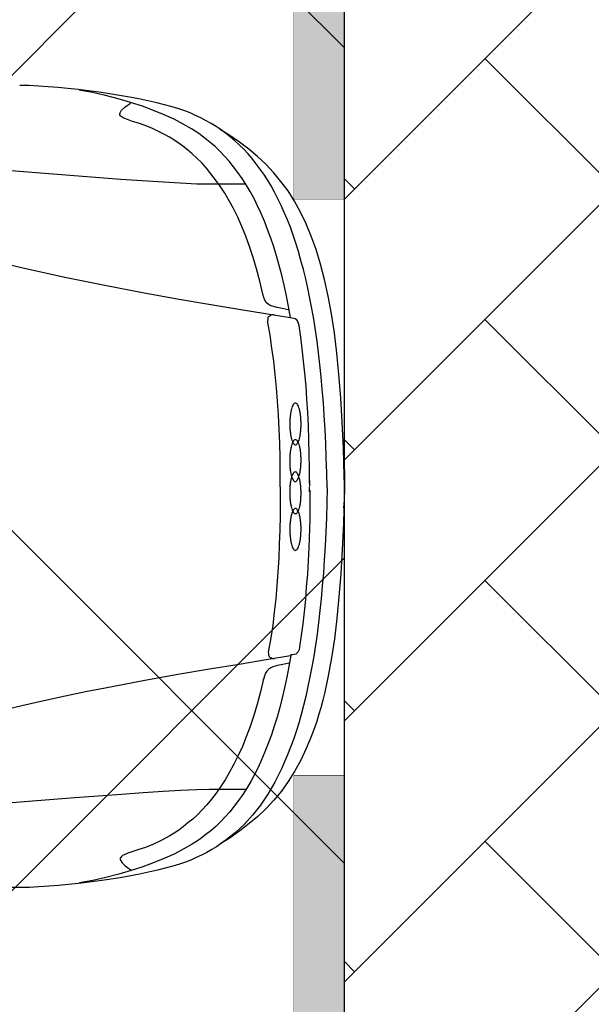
# Model space of a CAD drawing. Header units: millimetres. Extents: x 747415 to 1601423, y -236173 to 551995.
# Tile 375 of 549: x 1086804 to 1088044, y 218567 to 220702. Entities that reach past the tile are written whole.
import ezdxf

# ---------------------------------------------------------------- set-up
doc = ezdxf.new("R2010")
doc.units = ezdxf.units.MM
doc.header["$LTSCALE"] = 100
doc.header["$MEASUREMENT"] = 0
doc.linetypes.add('DASHED2', pattern=[9.525, 6.35, -3.175])
doc.layers.get('0').update_dxf_attribs({"linetype": 'CONTINUOUS', "lineweight": 0})
for name, color, linetype in [('T--A9041_VERHARDING_Parkeren', 9, 'CONTINUOUS'), ('T--L9041_VERHARDING_Wegen', 7, 'CONTINUOUS'), ('T--L9082_INRICHTING_SPECIFIEK_Auto', 8, 'CONTINUOUS')]:
    doc.layers.add(name, color=color, linetype=linetype)
for name, color, linetype, lineweight in [('T--A9041_VERHARDING_Wegen', 21, 'CONTINUOUS', 0), ('T--A9042_BEPLANTING', 90, 'CONTINUOUS', 0), ('T--L9067_BEHEERVOORZIENING_Belijning', 7, 'DASHED2', 0)]:
    doc.layers.add(name, color=color, linetype=linetype, lineweight=lineweight)
doc.layers.add('T--A9072_BELIJNING', color=7, linetype='CONTINUOUS', lineweight=0, true_color=0xffffff)

# ---------------------------------------------------------------- blocks, each defined once
blk = doc.blocks.new('auto17')
for p, q in [((703.6, 867.6), (1533.8, 867.6)), ((115.7, 361.8), (115.3, 362.7)), ((75.7, 9.3), (75.7, -1.4)), ((75.7, -15.2), (75.7, -2.9))]:
    blk.add_line(p, q)
for points in [[(37.6, 1), (38.1, 33.9), (39, 66.2), (40.5, 97.1), (41.9, 127.5), (43.8, 156.8), (45.7, 185.8), (48.1, 213.7), (50.5, 241.2), (53.3, 267.1), (56.2, 293.1), (59.5, 318.1), (62.9, 342.1), (66.7, 365.7), (70.5, 388.7), (74.8, 410.8), (79.1, 431.8), (83.8, 452.9), (88.6, 472.5), (93.8, 492.1), (99.1, 510.7), (104.8, 528.9), (110.5, 546.5), (116.7, 563.2), (123.3, 579.4), (136.7, 610.3), (151, 638.7), (166.2, 664.7), (182.4, 688.7), (199.6, 710.3), (217.7, 730.4), (226.7, 739.2), (236.7, 748), (246.2, 756.3), (256.3, 764.2), (266.7, 771.5), (277.2, 778.9), (287.7, 785.2), (298.6, 791.6), (310.1, 797), (321.5, 802.4), (333, 807.8), (344.9, 812.2), (357.7, 816.6), (372.5, 821), (388.7, 825.4), (405.8, 829.8), (424.9, 834.2), (444.4, 838.2), (486.3, 846), (531.1, 852.9), (576.9, 858.3)], [(116.2, 364.2), (120.5, 388.2), (124.8, 411.7), (130, 434.3), (135.2, 456.3), (140.5, 477.4), (146.2, 498), (152.4, 517.6), (158.6, 536.7), (165.7, 555.3), (172.4, 573), (179.6, 590.2), (187.2, 606.8), (195.3, 622.5), (203.4, 637.7), (211.9, 651.9), (220.5, 665.6), (229.6, 678.9), (239.1, 691.1), (248.6, 703.4), (258.6, 714.2), (268.6, 725), (279.1, 734.8), (290.1, 744.1), (301, 752.4), (314.4, 763.2), (330.1, 773.5), (348.2, 783.8), (368.2, 794.1), (389.6, 803.9), (413, 813.2), (437.3, 822.5), (463, 830.8), (489.6, 838.7), (517.3, 845.5), (545.9, 851.9), (574.4, 857.3)], [(576.9, 858.3), (598.7, 860.7), (620.2, 862.7), (641.6, 864.7), (662.6, 866.1), (683, 867.1), (703.1, 867.6)], [(121, 381.3), (133.4, 383.8), (145.3, 385.8), (155.7, 388.7), (160, 391.2), (164.3, 394.1), (168.1, 398), (171.5, 402.4), (173.8, 408.8), (175.8, 416.6), (175.8, 415.2), (182.4, 443.1), (189.6, 469.6), (196.7, 494.6), (204.8, 518.6), (212.9, 540.6), (221.5, 561.7), (230.5, 581.3), (239.6, 600), (249.1, 617.1), (258.6, 633.8), (268.6, 649), (278.6, 662.7), (288.6, 675.9), (298.6, 688.2), (308.7, 699), (319.1, 709.8), (329.1, 719.1), (339.6, 727.4), (349.6, 735.7), (359.6, 743.1), (369.2, 749.5), (378.7, 755.3), (388.2, 760.7), (397.7, 765.6), (415.4, 774), (431.5, 780.3), (445.9, 785.2), (458.7, 789.6), (469.7, 793.1), (477.8, 796.5), (481.1, 798), (483.5, 799.9), (484.9, 801.9), (486.3, 803.9), (486.3, 805.8), (485.8, 808.3), (482.5, 813.7), (475.4, 820.5), (463.5, 829.3)], [(1.9, -49.5), (0.9, -44.6), (0, -32.3), (0, -16.2), (0, 0), (0, 12.2), (0.4, 17.7), (2.4, 77.9), (4.7, 134.3), (8.1, 187.2), (11.9, 237.2), (16.2, 284.3), (21.9, 327.9), (28.1, 369.6), (35.2, 408.3), (42.8, 444.1), (47.1, 461.3), (51.4, 477.9), (56.2, 493.6), (61, 509.3), (66.2, 524.5), (71.4, 538.7), (82.9, 566.1), (94.8, 591.6), (108.1, 615.6), (121.9, 637.7), (136.7, 658.3), (152.9, 677.9), (170, 696), (187.7, 713.2), (206.7, 728.9), (226.7, 744.6), (247.7, 759.3), (270.1, 773)], [(1246.1, 724), (1240.8, 724.5), (1227, 724), (1205.1, 722.5), (1178.9, 720.5), (1146.1, 718.1), (1107, 715.2), (1019.8, 707.8), (917.9, 699.5), (807.4, 690.1), (695, 680.8), (584.9, 672), (483.5, 664.7), (436.3, 661.2), (393.4, 658.3), (355.3, 656.3), (321, 654.8), (293.4, 653.9), (272.5, 653.9), (213.9, 653.9)], [(1140.8, 591.1), (1079.4, 572.5), (1019.8, 555.3), (962.7, 539.2), (906.4, 524), (852.1, 509.8), (800.2, 496.6), (748.8, 484.3), (699.7, 472.5), (652.1, 462.2), (605.9, 451.9), (561.6, 442.6), (519.2, 434.3), (436.8, 418.6), (361.5, 404.9), (292.9, 393.6), (228.1, 382.8), (169.5, 373), (117.2, 364.2)], [(74.8, 5.9), (75.3, 69.6), (77.1, 130.4), (80.5, 187.8), (82.9, 215.7), (84.8, 243.1), (87.6, 269.6), (90.5, 295.6), (93.8, 321.1), (97.6, 345.6), (97.6, 345.6), (97.6, 346.6), (97.6, 347), (98.6, 351.4), (100, 354.4), (101, 356.8), (102.4, 358.8), (103.8, 360.3), (105.7, 361.3), (109.1, 362.2), (112.9, 362.7), (117.2, 363.7)], [(139.1, -1.4), (139.1, 30.4), (139.6, 61.8), (140.5, 92.6), (141.5, 123), (142.4, 153.4), (144.3, 183.3), (146.7, 212.7), (149.1, 241.7), (152.4, 270.1), (155.7, 298.5), (160, 326), (164.8, 353.4), (165.3, 356.8), (164.8, 359.8), (164.8, 362.7), (164.3, 365.2), (163.4, 366.7), (162.4, 367.6), (160.5, 368.6), (158.6, 369.6), (155.3, 370.6), (151.5, 371.1)], [(1.4, 44.6), (0, 27), (0, -6.8), (0.4, -25), (2.4, -85.3), (4.7, -141.6), (8.1, -194.1), (11.9, -244.6), (16.6, -291.1), (21.9, -334.8), (28.1, -376.4), (35.2, -414.7), (43.3, -450.4), (51.9, -484.3), (61.4, -515.6), (71.9, -544.5), (83.3, -571.5), (95.3, -597), (108.6, -620.5), (122.4, -642.6), (137.7, -663.1), (153.8, -682.3), (170.5, -700.4), (188.6, -717.1), (207.7, -733.3), (227.7, -748.4), (248.6, -763.2), (271, -776.9)], [(37.6, 1), (38.1, -31.8), (39.5, -64.2), (40.5, -95.1), (41.9, -125.4), (43.8, -155.4), (45.7, -183.8), (48.1, -212.2), (50.5, -239.7), (53.3, -266.1), (56.2, -291.6), (59.5, -317.1), (62.9, -341.1), (66.7, -364.7), (70.5, -387.7), (74.8, -409.7), (79.1, -431.8), (83.8, -452.4), (89.1, -472.5), (94.3, -492.1), (99.5, -511.2), (105.2, -529.3), (111, -547), (117.2, -564.2), (123.8, -580.3), (130.5, -596), (137.2, -611.2), (144.3, -625.9), (151.5, -640.1), (159.1, -653.4), (167.2, -666.6), (174.8, -678.9), (183.4, -690.6), (192, -701.9), (200.5, -713.2), (209.6, -723.5), (218.6, -733.3), (228.1, -742.6), (237.7, -751.4), (247.7, -759.7), (257.7, -767.6), (267.7, -775.4), (278.6, -782.3), (289.1, -789.1), (300.1, -795), (311.5, -800.9), (322.9, -806.3), (334.4, -811.7), (346.3, -816.1), (359.1, -820.5), (373.9, -824.9), (390.1, -829.3), (407.3, -833.7), (426.3, -838.2), (445.9, -842.1), (466.3, -846), (487.8, -849.9), (509.7, -853.3), (532, -856.8), (554.9, -859.7), (577.8, -862.7)], [(75.7, -8.8), (75.7, -41.2), (76.2, -72.5), (77.1, -102.9), (78.1, -133.3), (79.5, -162.7), (81.4, -191.6), (83.3, -219.6), (85.7, -247.5), (88.6, -274), (91.4, -300.5), (94.8, -325.9), (98.6, -351), (99.5, -355.3), (101, -358.8), (101.9, -361.2), (103.4, -363.2), (104.8, -364.2), (106.7, -365.1), (110, -366.1), (113.8, -366.6), (118.1, -367.6)], [(139.1, -1.4), (139.1, -33.3), (139.6, -64.7), (140.5, -95.6), (141.5, -126.5), (143.4, -156.8), (145.3, -186.7), (147.6, -216.2), (150, -245.1), (153.4, -274), (157.2, -301.9), (161.5, -329.9), (166.2, -357.3), (166.2, -360.7), (165.7, -363.7), (165.7, -366.6), (165.3, -369.1), (164.3, -370.5), (163.4, -371.5), (161.5, -372.5), (159.6, -373.5), (156.2, -374.5), (152.4, -375)], [(117.2, -368.1), (121.5, -392.1), (125.8, -415.6), (131, -438.2), (136.2, -460.2), (141.5, -481.3), (147.2, -501.9), (153.4, -521.5), (160, -540.6), (166.7, -559.3), (173.4, -576.9), (181, -594.1), (188.6, -610.7), (196.2, -626.4), (204.8, -641.6), (212.9, -655.8), (222, -669.5), (231, -682.8), (240.5, -695), (250.1, -707.3), (260.1, -718.1), (270.1, -728.9), (280.6, -738.7), (291.5, -748), (302.5, -756.3), (315.8, -767.1), (331.5, -777.4), (349.6, -787.7), (369.2, -798), (391.1, -807.8), (413.9, -817.1), (438.2, -826.4), (464, -834.7), (491.1, -842.6), (518.2, -849.4), (546.8, -855.8), (575.4, -861.2)], [(1142.3, -595.5), (1080.8, -576.9), (1021.2, -559.7), (964.1, -543.6), (907.9, -527.9), (853.6, -513.7), (801.2, -500.9), (700.2, -476.4), (606.8, -455.8), (520.1, -438.2), (438.2, -422.5), (362.9, -408.8), (293.9, -397.5), (229.1, -386.7), (171, -376.9), (118.1, -368.1)], [(121.9, -385.2), (134.8, -387.7), (146.2, -389.7), (156.7, -392.6), (161.5, -394.6), (165.7, -397.5), (169.5, -400.9), (172.4, -405.8), (174.8, -411.7), (176.7, -419.1), (183.4, -447), (190.5, -474), (197.7, -498.5), (205.8, -522.5), (213.9, -545), (222.4, -565.6), (231.5, -585.7), (240.5, -604.3), (250.1, -621.5), (259.6, -637.7), (269.6, -652.9), (279.6, -667.1), (289.6, -679.8), (299.6, -692.1), (309.6, -703.4), (320.1, -713.7), (330.1, -723), (340.6, -731.8), (350.6, -739.6), (360.6, -747), (370.1, -753.4), (379.6, -759.3), (389.1, -764.6), (398.7, -769.5), (416.3, -777.9), (432.5, -784.2), (446.8, -789.6), (459.7, -793.5), (470.6, -797.5), (478.7, -800.4), (482, -802.4), (484.4, -803.8), (485.8, -805.8), (487.3, -807.8), (487.3, -809.7), (486.8, -812.2), (483.5, -817.6), (476.3, -824.4), (464.4, -833.2)], [(1247.5, -727.9), (1230.8, -727.9), (1182.7, -724.9), (1108.4, -719.1), (1021.2, -711.7), (919.3, -703.4), (808.8, -694), (695.9, -684.7), (586.3, -675.9), (484.9, -668.5), (392.5, -662.2), (320.1, -658.3), (273.4, -657.8), (214.8, -657.8)], [(577.8, -862.7), (599.7, -865.1), (621.1, -867.1), (642.6, -868.5), (663.5, -870), (684, -871), (704, -871.5)]]:
    blk.add_lwpolyline(points)
for points in [[(106.2, 45.7, 0.160669), (108.6, 46.6, 0.089762), (110.9, 49.1, 0.048317), (113, 53.3, 0.029972), (114.8, 59, 0.021217), (116.4, 65.8, 0.016703), (117.5, 73.7, 0.014363), (118.3, 82.2, 0.013351), (118.5, 91, 0.013351), (118.3, 99.9, 0.014363), (117.6, 108.4, 0.016703), (116.5, 116.3, 0.021217), (115, 123.1, 0.029972), (113.2, 128.8, 0.048317), (111.1, 133, 0.089762), (108.8, 135.6, 0.160669), (106.5, 136.5, 0.160669), (104.1, 135.6, 0.089762), (101.8, 133, 0.048317), (99.7, 128.8, 0.029972), (97.8, 123.2, 0.021217), (96.3, 116.3, 0.016703), (95.1, 108.5, 0.014363), (94.4, 100, 0.013351), (94.1, 91.1, 0.013351), (94.3, 82.3, 0.014363), (95, 73.8, 0.016703), (96.1, 65.9, 0.021217), (97.6, 59, 0.029972), (99.4, 53.4, 0.048317), (101.5, 49.2, 0.089762), (103.8, 46.6, 0.160669)], [(106.7, -33.6, 0.159094), (109.2, -32.7, 0.089825), (111.5, -30.1, 0.048671), (113.6, -25.9, 0.03028), (115.4, -20.3, 0.021465), (116.9, -13.4, 0.01691), (118, -5.5, 0.014547), (118.6, 3, 0.013523), (118.8, 11.8, 0.013523), (118.5, 20.7, 0.014547), (117.8, 29.2, 0.01691), (116.6, 37, 0.021465), (115, 43.9, 0.03028), (113.1, 49.5, 0.048671), (110.9, 53.7, 0.089825), (108.6, 56.3, 0.159094), (106.2, 57.1, 0.159094), (103.8, 56.3, 0.089825), (101.5, 53.7, 0.048671), (99.4, 49.5, 0.03028), (97.5, 43.8, 0.021465), (96, 36.9, 0.01691), (94.9, 29.1, 0.014547), (94.3, 20.5, 0.013523), (94.1, 11.7, 0.013523), (94.4, 2.8, 0.014547), (95.2, -5.7, 0.01691), (96.4, -13.5, 0.021465), (97.9, -20.4, 0.03028), (99.8, -26, 0.048671), (102, -30.2, 0.089825), (104.3, -32.7, 0.159094)], [(106.2, -103.6, 0.159111), (108.6, -102.8, 0.089825), (110.9, -100.2, 0.048668), (113.1, -96, 0.030277), (115, -90.4, 0.021462), (116.6, -83.5, 0.016908), (117.8, -75.7, 0.014545), (118.5, -67.2, 0.013521), (118.8, -58.3, 0.013521), (118.6, -49.5, 0.014545), (118, -41, 0.016908), (116.9, -33.1, 0.021462), (115.4, -26.2, 0.030277), (113.6, -20.6, 0.048668), (111.5, -16.4, 0.089825), (109.2, -13.8, 0.159111), (106.7, -12.9, 0.159111), (104.3, -13.7, 0.089825), (102, -16.3, 0.048668), (99.8, -20.5, 0.030277), (97.9, -26.1, 0.021462), (96.4, -33, 0.016908), (95.2, -40.8, 0.014545), (94.4, -49.3, 0.013521), (94.1, -58.2, 0.013521), (94.3, -67, 0.014545), (94.9, -75.5, 0.016908), (96, -83.4, 0.021462), (97.5, -90.3, 0.030277), (99.4, -95.9, 0.048668), (101.5, -100.1, 0.089825), (103.8, -102.7, 0.159111)], [(106.5, -182.9, 0.160669), (108.8, -182.1, 0.089762), (111.1, -179.5, 0.048317), (113.2, -175.3, 0.029972), (115, -169.6, 0.021217), (116.5, -162.7, 0.016703), (117.6, -154.9, 0.014363), (118.3, -146.4, 0.013351), (118.5, -137.5, 0.013351), (118.3, -128.7, 0.014363), (117.5, -120.2, 0.016703), (116.4, -112.3, 0.021217), (114.8, -105.5, 0.029972), (113, -99.8, 0.048317), (110.9, -95.6, 0.089762), (108.6, -93.1, 0.160669), (106.2, -92.2, 0.160669), (103.8, -93.1, 0.089762), (101.5, -95.7, 0.048317), (99.4, -99.9, 0.029972), (97.6, -105.5, 0.021217), (96.1, -112.4, 0.016703), (95, -120.2, 0.014363), (94.3, -128.8, 0.013351), (94.1, -137.6, 0.013351), (94.4, -146.5, 0.014363), (95.1, -155, 0.016703), (96.3, -162.8, 0.021217), (97.8, -169.7, 0.029972), (99.7, -175.3, 0.048317), (101.8, -179.5, 0.089762), (104.1, -182.1, 0.160669)]]:
    blk.add_lwpolyline(points, format="xyb", close=True)
blk = doc.blocks.new('9041_parkeerplaats_2500x5000_hoeklijn')
at = {"layer": 'T--A9072_BELIJNING', "linetype": 'Continuous'}
h = blk.add_hatch(color=256, dxfattribs=at)
h.paths.add_polyline_path([(-1200, -1390), (-1250, -1390), (-1250, -2500), (-625, -2500), (-625, -2390), (-1200, -2390)])
h.paths.add_polyline_path([(1250, -1390), (1200, -1390), (1200, -2390), (625, -2390), (625, -2500), (1250, -2500)])
at = {"layer": 'T--L9067_BEHEERVOORZIENING_Belijning', "const_width": 1}
for points in [[(-1200, -1390), (-1250, -1390), (-1250, -2500), (-625, -2500), (-625, -2390), (-1200, -2390)], [(1250, -1390), (1200, -1390), (1200, -2390), (625, -2390), (625, -2500), (1250, -2500)]]:
    blk.add_lwpolyline(points, close=True, dxfattribs=at)
blk = doc.blocks.new('*U283')
at = {"layer": 'T--L9067_BEHEERVOORZIENING_Belijning'}
blk.add_blockref('9041_parkeerplaats_2500x5000_hoeklijn', (0, 1945, -0.5), dxfattribs=at)
blk = doc.blocks.new('*U284')
at = {"layer": 'T--L9067_BEHEERVOORZIENING_Belijning', "color": 0, "linetype": 'ByBlock', "lineweight": -2, "transparency": 16777216}
blk.add_blockref('*U283', (25000, 0), dxfattribs=at)

msp = doc.modelspace()

# ---------------------------------------------------------------- hatches: boundary and pattern name
at = {"layer": 'T--A9041_VERHARDING_Parkeren', "linetype": 'Continuous'}
h = msp.add_hatch(dxfattribs=at)
h.set_pattern_fill('ANSI37', color=256, scale=10000, style=0)
h.paths.add_polyline_path([(1087508.673, 232853.864), (1086305.002, 232624.696), (1083415.522, 232032.803), (1080614.937, 231336.685), (1077743.017, 230532.568), (1077408.673, 230436.262), (1077408.673, 193325.106), (1087508.673, 193325.106)])
at = {"layer": 'T--A9041_VERHARDING_Wegen', "linetype": 'Continuous'}
h = msp.add_hatch(dxfattribs=at)
h.set_pattern_fill('AR-HBONE', color=256, scale=100, style=0)
h.paths.add_polyline_path([(1087508.673, 193125.106), (1092408.673, 193125.106), (1092408.673, 233730.82), (1087508.673, 232853.864)])
at = {"layer": 'T--A9042_BEPLANTING'}
h = msp.add_hatch(dxfattribs=at)
h.set_pattern_fill('GRASS', color=256, scale=1500, style=0)
edge = h.paths.add_edge_path()
edge.add_line((1194589.183, 247525.193), (1194593.64, 247264.881))
edge.add_line((1194593.64, 247264.881), (1189597.042, 247120.843))
edge.add_line((1189597.042, 247120.843), (1179615.176, 246734.424))
edge.add_line((1179615.176, 246734.424), (1169673.169, 246260.926))
edge.add_line((1169673.169, 246260.926), (1159743.156, 245284.429))
edge.add_line((1159743.156, 245284.429), (1149794.302, 244232.037))
edge.add_line((1149794.302, 244232.037), (1139904.319, 243419.621))
edge.add_line((1139904.319, 243419.621), (1138613.747, 243325.021))
edge.add_line((1138613.747, 243325.021), (1135690.007, 243117.197))
edge.add_line((1135690.007, 243117.197), (1132771.926, 242932.503))
edge.add_line((1132771.926, 242932.503), (1129859.398, 242758.599))
edge.add_line((1129859.398, 242758.599), (1126616.556, 242566.575))
edge.add_line((1126616.556, 242566.575), (1123385.964, 242364.695))
edge.add_line((1123385.964, 242364.695), (1120184.728, 242139.833))
edge.add_line((1120184.728, 242139.833), (1117014.113, 241880.011))
edge.add_line((1117014.113, 241880.011), (1113876.289, 241570.228))
edge.add_line((1113876.289, 241570.228), (1110773.76, 241198.319))
edge.add_line((1110773.76, 241198.319), (1107692.214, 240764.72))
edge.add_line((1107692.214, 240764.72), (1104624.361, 240306.925))
edge.add_line((1104624.361, 240306.925), (1101572.465, 239835.828))
edge.add_line((1101572.465, 239835.828), (1100403.086, 239650.924))
edge.add_line((1100403.086, 239650.924), (1097780.987, 239217.99))
edge.add_line((1097780.987, 239217.99), (1095157.329, 238732.83))
edge.add_line((1095157.329, 238732.83), (1092526.922, 238274.052))
edge.add_line((1092526.922, 238274.052), (1089457.602, 237766.051))
edge.add_line((1089457.602, 237766.051), (1086388.73, 237224.846))
edge.add_line((1086388.73, 237224.846), (1083401.545, 236651.668))
edge.add_line((1083401.545, 236651.668), (1080469.385, 236024.459))
edge.add_line((1080469.385, 236024.459), (1077519.444, 235269.823))
edge.add_line((1077519.444, 235269.823), (1074567.867, 234454.498))
edge.add_line((1074567.867, 234454.498), (1071611.505, 233602.32))
edge.add_line((1071611.505, 233602.32), (1068661.406, 232725.291))
edge.add_line((1068661.406, 232725.291), (1065719.424, 231822.381))
edge.add_line((1065719.424, 231822.381), (1062684.54, 230856.109))
edge.add_line((1062684.54, 230856.109), (1059866.196, 229920.836))
edge.add_line((1059866.196, 229920.836), (1056845.381, 228880.035))
edge.add_line((1056845.381, 228880.035), (1054034.15, 227860.451))
edge.add_line((1054034.15, 227860.451), (1051908.682, 227043.859))
edge.add_line((1051908.682, 227043.859), (1051192.354, 226766.278))
edge.add_line((1051192.354, 226766.278), (1050671.69, 226564.519))
edge.add_line((1050671.69, 226564.519), (1049927.631, 226262.62))
edge.add_line((1049927.631, 226262.62), (1049070.32, 225903.54))
edge.add_line((1049070.32, 225903.54), (1048360.834, 225606.376))
edge.add_line((1048360.834, 225606.376), (1045574.185, 224396.868))
edge.add_line((1045574.185, 224396.868), (1042746.023, 223102.062))
edge.add_line((1042746.023, 223102.062), (1039916.204, 221736.561))
edge.add_line((1039916.204, 221736.561), (1037264.038, 220364.549))
edge.add_line((1037264.038, 220364.549), (1036639.036, 220037.907))
edge.add_line((1036639.036, 220037.907), (1035761.731, 219567.084))
edge.add_line((1035761.731, 219567.084), (1034455.173, 218860.02))
edge.add_line((1034455.173, 218860.02), (1031834.519, 217415.207))
edge.add_line((1031834.519, 217415.207), (1029063.532, 215837.52))
edge.add_line((1029063.532, 215837.52), (1026493.513, 214322.916))
edge.add_line((1026493.513, 214322.916), (1023661.374, 212596.81))
edge.add_line((1023661.374, 212596.81), (1021148.701, 211011.913))
edge.add_line((1021148.701, 211011.913), (1018664.489, 209394.723))
edge.add_line((1018664.489, 209394.723), (1016111.63, 207674.051))
edge.add_line((1016111.63, 207674.051), (1013541.964, 205866.676))
edge.add_line((1013541.964, 205866.676), (1011054.819, 204060.939))
edge.add_line((1011054.819, 204060.939), (1008551.61, 202180.933))
edge.add_line((1008551.61, 202180.933), (1006071.977, 200261.271))
edge.add_line((1006071.977, 200261.271), (1003623.026, 198305.877))
edge.add_line((1003623.026, 198305.877), (1001255.469, 196356.541))
edge.add_line((1001255.469, 196356.541), (998895.97, 194358.237))
edge.add_line((998895.97, 194358.237), (996592.894, 192340.973))
edge.add_line((996592.894, 192340.973), (994271.188, 190253.094))
edge.add_line((994271.188, 190253.094), (992089.799, 188232.713))
edge.add_line((992089.799, 188232.713), (989855.126, 186096.735))
edge.add_line((989855.126, 186096.735), (987565.682, 183840.779))
edge.add_line((987565.682, 183840.779), (985556.73, 181812.43))
edge.add_line((985556.73, 181812.43), (983340.235, 179499.914))
edge.add_line((983340.235, 179499.914), (981234.422, 177237.565))
edge.add_line((981234.422, 177237.565), (979162.94, 174943.215))
edge.add_line((979162.94, 174943.215), (977214.691, 172724.59))
edge.add_line((977214.691, 172724.59), (975036.892, 170165.071))
edge.add_line((975036.892, 170165.071), (973160.412, 167901.106))
edge.add_line((973160.412, 167901.106), (971300.145, 165540.186))
edge.add_line((971300.145, 165540.186), (970653.489, 164750.347))
edge.add_line((970653.489, 164750.347), (969323.906, 163031.694))
edge.add_line((969323.906, 163031.694), (967532.389, 160664.585))
edge.add_line((967532.389, 160664.585), (965620.33, 158124.446))
edge.add_line((965620.33, 158124.446), (963729.485, 155559.861))
edge.add_line((963729.485, 155559.861), (962160.024, 153368.205))
edge.add_line((962160.024, 153368.205), (960583.853, 151476.839))
edge.add_line((960583.853, 151476.839), (957868.106, 147829.141))
edge.add_line((957868.106, 147829.141), (955546.579, 144354.957))
edge.add_line((955546.579, 144354.957), (952781.766, 139999.101))
edge.add_line((952781.766, 139999.101), (950228.309, 135925.671))
edge.add_line((950228.309, 135925.671), (947689.507, 131669.07))
edge.add_line((947689.507, 131669.07), (945836.511, 128467.426))
edge.add_line((945836.511, 128467.426), (939785.242, 117718.876))
edge.add_line((939785.242, 117718.876), (930712.869, 102774.401))
edge.add_line((930712.869, 102774.401), (922173.53, 90199.799))
edge.add_arc((831492.457, 157259.067), 112782.989, 306.60619454, 323.5168236, ccw=False)
edge.add_line((898746.269, 66722.183), (906881.323, 58450.839))
edge.add_arc((1039056.702, -43733.649), 167068.849, 138.06483794, 142.29247104, ccw=False)
edge.add_line((914773.924, 67916.66), (924725.806, 83316.857))
edge.add_line((924725.806, 83316.857), (935036.865, 100427.915))
edge.add_line((935036.865, 100427.915), (938271.243, 105214.41))
edge.add_line((938271.243, 105214.41), (944567.151, 115601.153))
edge.add_line((944567.151, 115601.153), (949536.685, 124088.131))
edge.add_line((949536.685, 124088.131), (954824.472, 132626.587))
edge.add_line((954824.472, 132626.587), (959827.89, 140132.671))
edge.add_line((959827.89, 140132.671), (963059.812, 145135.12))
edge.add_line((963059.812, 145135.12), (965500.197, 148828.356))
edge.add_line((965500.197, 148828.356), (966613.361, 150562.786))
edge.add_line((966613.361, 150562.786), (968025.373, 152669.584))
edge.add_line((968025.373, 152669.584), (969925.147, 155201.552))
edge.add_line((969925.147, 155201.552), (971712.101, 157704.465))
edge.add_line((971712.101, 157704.465), (973307.285, 159791.446))
edge.add_line((973307.285, 159791.446), (974380.773, 161326.936))
edge.add_line((974380.773, 161326.936), (975513.5, 162711.848))
edge.add_line((975513.5, 162711.848), (977022.752, 164676.523))
edge.add_line((977022.752, 164676.523), (979125.989, 167160.936))
edge.add_line((979125.989, 167160.936), (980701.644, 168861.659))
edge.add_line((980701.644, 168861.659), (983077.997, 171627.505))
edge.add_line((983077.997, 171627.505), (985074.319, 173856.029))
edge.add_line((985074.319, 173856.029), (986909.132, 175828.505))
edge.add_line((986909.132, 175828.505), (989063.699, 178159.256))
edge.add_line((989063.699, 178159.256), (991154.428, 180245.145))
edge.add_line((991154.428, 180245.145), (993121.205, 182057.606))
edge.add_line((993121.205, 182057.606), (995324.494, 184142.051))
edge.add_line((995324.494, 184142.051), (997280.219, 186006.612))
edge.add_line((997280.219, 186006.612), (999623.744, 188200.448))
edge.add_line((999623.744, 188200.448), (1002349.065, 190608.065))
edge.add_line((1002349.065, 190608.065), (1004754.956, 192653.066))
edge.add_line((1004754.956, 192653.066), (1007294.928, 194741.918))
edge.add_line((1007294.928, 194741.918), (1008978.786, 196161.928))
edge.add_line((1008978.786, 196161.928), (1011076.047, 197755.95))
edge.add_line((1011076.047, 197755.95), (1013065.241, 199247.814))
edge.add_line((1013065.241, 199247.814), (1015821.037, 201346.882))
edge.add_line((1015821.037, 201346.882), (1017686.716, 202722.52))
edge.add_line((1017686.716, 202722.52), (1020957.031, 204817.97))
edge.add_line((1020957.031, 204817.97), (1023228.197, 206313.401))
edge.add_line((1023228.197, 206313.401), (1026470.58, 208376.744))
edge.add_line((1026470.58, 208376.744), (1028603.548, 209658.432))
edge.add_line((1028603.548, 209658.432), (1030968.801, 211111.637))
edge.add_line((1030968.801, 211111.637), (1032974.557, 212278.47))
edge.add_line((1032974.557, 212278.47), (1034989.373, 213415.47))
edge.add_line((1034989.373, 213415.47), (1036654.679, 214452.728))
edge.add_line((1036654.679, 214452.728), (1038246.03, 215241.653))
edge.add_line((1038246.03, 215241.653), (1039948.347, 216202.761))
edge.add_line((1039948.347, 216202.761), (1041825.775, 217172.039))
edge.add_line((1041825.775, 217172.039), (1043014.131, 217759.859))
edge.add_line((1043014.131, 217759.859), (1045164.207, 218821.145))
edge.add_line((1045164.207, 218821.145), (1047341.541, 219812.404))
edge.add_line((1047341.541, 219812.404), (1050071.07, 221013.985))
edge.add_line((1050071.07, 221013.985), (1051244.22, 221490.97))
edge.add_line((1051244.22, 221490.97), (1052347.556, 221956.97))
edge.add_line((1052347.556, 221956.97), (1053649.506, 222430.47))
edge.add_line((1053649.506, 222430.47), (1054533.126, 222784.97))
edge.add_line((1054533.126, 222784.97), (1056086.056, 223306.47))
edge.add_line((1056086.056, 223306.47), (1057869.317, 223968.97))
edge.add_line((1057869.317, 223968.97), (1060574.556, 224929.97))
edge.add_line((1060574.556, 224929.97), (1063483.693, 225922.97))
edge.add_line((1063483.693, 225922.97), (1065608.903, 226631.593))
edge.add_line((1065608.903, 226631.593), (1069173.064, 227676.47))
edge.add_line((1069173.064, 227676.47), (1072281.977, 228625.637))
edge.add_line((1072281.977, 228625.637), (1075375.394, 229611.47))
edge.add_line((1075375.394, 229611.47), (1077123.927, 230119.62))
edge.add_line((1077123.927, 230119.62), (1080375.394, 230986.97))
edge.add_line((1080375.394, 230986.97), (1082892.594, 231747.063))
edge.add_line((1082892.594, 231747.063), (1087287.423, 232727.295))
edge.add_line((1087287.423, 232727.295), (1089726.851, 233304.236))
edge.add_line((1089726.851, 233304.236), (1092683.446, 233905.227))
edge.add_line((1092683.446, 233905.227), (1095564.394, 234529.046))
edge.add_line((1095564.394, 234529.046), (1098820.303, 235134.124))
edge.add_line((1098820.303, 235134.124), (1101429.17, 235680.801))
edge.add_line((1101429.17, 235680.801), (1102775.394, 235932.97))
edge.add_line((1102775.394, 235932.97), (1105482.445, 236248.973))
edge.add_line((1105482.445, 236248.973), (1107758.807, 236612.397))
edge.add_line((1107758.807, 236612.397), (1110496.735, 236978.709))
edge.add_line((1110496.735, 236978.709), (1115376.091, 237663.748))
edge.add_line((1115376.091, 237663.748), (1120160.891, 238162.648))
edge.add_line((1120160.891, 238162.648), (1122883.614, 238303.454))
edge.add_line((1122883.614, 238303.454), (1125390.669, 238461.915))
edge.add_line((1125390.669, 238461.915), (1128123.405, 238391.97))
edge.add_line((1128123.405, 238391.97), (1132768.171, 238736.47))
edge.add_line((1132768.171, 238736.47), (1135790.587, 239107.966))
edge.add_line((1135790.587, 239107.966), (1138342.94, 239481.456))
edge.add_line((1138342.94, 239481.456), (1142060.43, 239524.47))
edge.add_line((1142060.43, 239524.47), (1147419.918, 239838.053))
edge.add_line((1147419.918, 239838.053), (1152508.673, 240937.759))
edge.add_line((1152508.673, 240937.759), (1161790.445, 241405.25))
edge.add_line((1161790.445, 241405.25), (1166293.104, 242414.317))
edge.add_line((1166293.104, 242414.317), (1170003.913, 243136.47))
edge.add_line((1170003.913, 243136.47), (1182817.631, 243902.97))
edge.add_line((1182817.631, 243902.97), (1191677.387, 244103.47))
edge.add_line((1191677.387, 244103.47), (1200992.076, 244164.47))
edge.add_line((1200992.076, 244164.47), (1212315.556, 244345.47))
edge.add_line((1212315.556, 244345.47), (1212435.36, 247419.97))
edge.add_line((1212435.36, 247419.97), (1205479.36, 247503.517))
edge.add_line((1205479.36, 247503.517), (1202606.248, 247460.622))
edge.add_line((1202606.248, 247460.622), (1194593.64, 247264.881))

# ---------------------------------------------------------------- linework, layer by layer
at = {"layer": 'T--A9041_VERHARDING_Parkeren', "linetype": 'Continuous'}
msp.add_lwpolyline([(1087508.673, 232853.864), (1086305.002, 232624.696), (1083415.522, 232032.803), (1080614.937, 231336.685), (1077743.017, 230532.568), (1077408.673, 230436.262), (1077408.673, 193325.106), (1087508.673, 193325.106)], close=True, dxfattribs=at)
at = {"layer": 'T--A9041_VERHARDING_Wegen', "linetype": 'Continuous', "const_width": 1}
msp.add_lwpolyline([(1087508.673, 193125.106), (1092408.673, 193125.106), (1092408.673, 233730.82), (1087508.673, 232853.864)], close=True, dxfattribs=at)
at = {"layer": 'T--L9041_VERHARDING_Wegen', "const_width": 1}
msp.add_lwpolyline([(1087508.673, 232853.864), (1087508.673, 193125.106)], dxfattribs=at)

# ---------------------------------------------------------------- block references
at = {"layer": 'T--L9067_BEHEERVOORZIENING_Belijning', "rotation": 89.99999999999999}
msp.add_blockref('*U284', (1086953.673, 194687.759, 0.5), dxfattribs=at)
at = {"layer": 'T--L9082_INRICHTING_SPECIFIEK_Auto', "rotation": 180}
msp.add_blockref('auto17', (1087508.673, 219687.759), dxfattribs=at)

doc.saveas('drawing.dxf')
